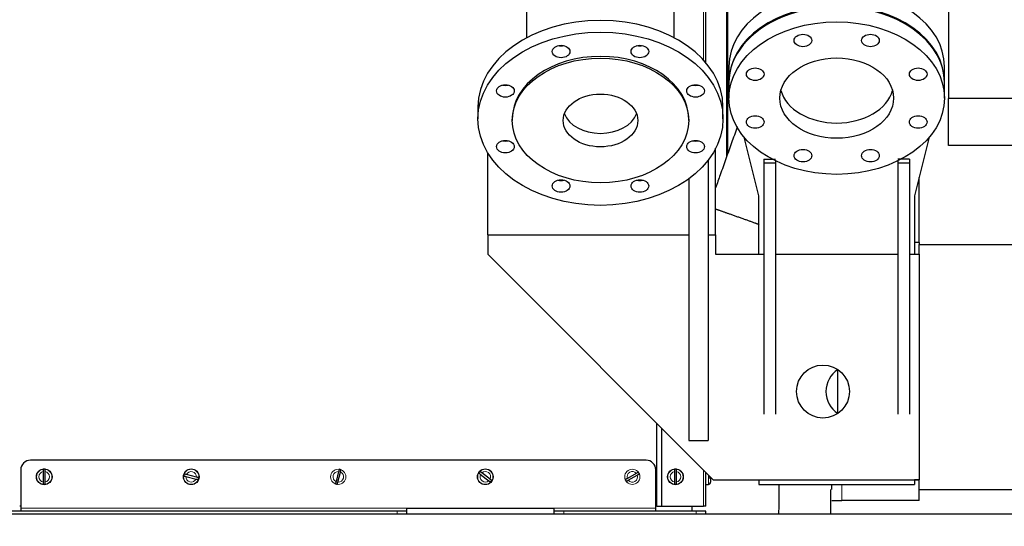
# Model space of a CAD drawing. Header units: millimetres. Extents: x 0 to 29700, y -16 to 21000.
# Tile 327 of 357: x 21765 to 22770, y 16286 to 16803. Entities that reach past the tile are written whole.
import ezdxf

# ---------------------------------------------------------------- set-up
doc = ezdxf.new("R2010")
doc.units = ezdxf.units.MM
doc.layers.add('1', color=7, linetype='Continuous', true_color=0xffffff)
doc.layers.add('254', color=7, linetype='Continuous', true_color=0xffffff)
doc.styles.add('latin_extended', font='simplex.shx')
doc.dimstyles.get("Standard").update_dxf_attribs({"dimtxt": 0.18, "dimasz": 0.18, "dimexe": 0.18, "dimexo": 0.0625, "dimgap": 0.09, "dimtad": 0, "dimtih": 1, "dimtoh": 1, "dimdec": 4, "dimzin": 0, "dimdsep": 46, "dimtxsty": 'Standard', "dimcen": 0.09, "dimadec": 0, "dimazin": 0, "dimtfac": 1, "dimtdec": 4, "dimtofl": 0, "dimtmove": 0, "dimatfit": 3, "dimfxl": 1, "dimtolj": 1, "dimtzin": 0, "dimarcsym": 0})

# ---------------------------------------------------------------- blocks, each defined once
blk = doc.blocks.new('_U4')
at = {"layer": '254', "color": 3, "linetype": 'Continuous', "lineweight": 13, "transparency": 16777216}
for p, q in [((28056.5, 18872.7), (28056.5, 14093.8)), ((18213, 16851.6), (18213, 14093.8)), ((18388, 14143.8), (27881.5, 14143.8))]:
    blk.add_line(p, q, dxfattribs=at)
at = {"layer": '254', "color": 3, "transparency": 16777216}
for points in [[(18388, 14173), (18388, 14114.6), (18213, 14143.8)], [(27881.5, 14114.6), (27881.5, 14173), (28056.5, 14143.8)]]:
    blk.add_solid(points, dxfattribs=at)
at = {"layer": 'Defpoints', "color": 0, "transparency": 16777216}
for p in [(28056.5, 18922.7), (18213, 16901.6), (28056.5, 14143.8)]:
    blk.add_point(p, dxfattribs=at)
at = {"layer": '254', "color": 2, "lineweight": 13, "transparency": 16777216, "insert": (22822.2, 14406.3), "char_height": 175, "attachment_point": 1, "style": 'latin_extended'}
blk.add_mtext('\\A1;9844', dxfattribs=at)

msp = doc.modelspace()

# ---------------------------------------------------------------- linework, layer by layer
at = {"layer": '1', "color": 2, "linetype": 'Continuous', "lineweight": 25}
for p, q in [((22712.987, 17148.803), (22712.987, 16722.803)), ((22486.987, 16662.977), (22486.987, 17040.154)), ((22487.987, 16666.255), (22487.987, 17041.602)), ((22465.487, 16759.226), (22465.487, 17008.899)), ((22282.987, 16784.836), (22282.987, 16817.993)), ((22432.987, 16817.993), (22432.987, 16784.836)), ((22320.443, 16776.784), (22320.316, 16776.609)), ((22395.657, 16776.609), (22395.53, 16776.784)), ((22488.987, 16755.36), (22488.987, 16739.803)), ((22708.987, 16739.803), (22708.987, 16755.36)), ((22488.987, 16738.743), (22488.987, 16723.186)), ((22708.987, 16723.186), (22708.987, 16738.743)), ((22712.987, 16674.803), (22712.987, 16722.803)), ((22786.987, 16722.803), (22712.987, 16722.803)), ((22232.987, 16714.126), (22232.987, 16702.105)), ((22482.987, 16702.105), (22482.987, 16714.126)), ((22267.987, 16702.105), (22267.987, 16700.337)), ((22447.987, 16700.337), (22447.987, 16702.105)), ((22519.687, 16623.357), (22504.607, 16683.233)), ((22693.367, 16683.233), (22678.287, 16623.357)), ((22242.987, 16583.803), (22242.987, 16667.463)), ((22475.487, 16583.803), (22475.487, 16671.948)), ((22786.987, 16674.803), (22712.987, 16674.803)), ((22467.987, 16660.122), (22467.987, 16373.803)), ((22524.687, 16660.728), (22524.687, 16657.144)), ((22524.687, 16657.144), (22524.687, 16400.783)), ((22524.687, 16657.144), (22536.687, 16657.144)), ((22536.687, 16659.082), (22536.687, 16657.144)), ((22536.687, 16657.144), (22536.687, 16400.783)), ((22661.287, 16659.082), (22661.287, 16657.144)), ((22661.287, 16657.144), (22673.287, 16657.144)), ((22661.287, 16657.144), (22661.287, 16400.783)), ((22673.287, 16660.728), (22673.287, 16657.144)), ((22673.287, 16657.144), (22673.287, 16400.783)), ((22447.987, 16640.764), (22447.987, 16373.803)), ((22682.987, 16575.811), (22682.987, 16642.029)), ((22519.687, 16563.804), (22519.687, 16623.357)), ((22678.287, 16623.357), (22678.287, 16563.804)), ((22242.987, 16583.803), (22242.987, 16563.803)), ((22242.987, 16583.803), (22447.986, 16583.803)), ((22467.985, 16583.803), (22475.487, 16583.803)), ((22475.487, 16583.803), (22475.487, 16563.803)), ((22682.987, 16575.803), (22678.287, 16575.803)), ((22682.987, 16575.803), (22682.987, 16573.803)), ((22682.987, 16563.799), (22682.987, 16573.803)), ((22682.987, 16573.803), (23063.042, 16573.803)), ((22472.987, 16333.803), (22242.987, 16563.803)), ((22475.487, 16563.803), (22524.687, 16563.803)), ((22536.689, 16563.803), (22661.283, 16563.803)), ((22673.286, 16563.803), (22682.987, 16563.803)), ((22682.987, 16563.803), (22682.987, 16333.803)), ((22599.797, 16446.125), (22599.894, 16401.414)), ((22415.506, 16306.803), (22415.506, 16391.292)), ((22447.987, 16373.803), (22467.987, 16373.803)), ((22404.487, 16353.803), (21776.487, 16353.803)), ((21766.487, 16343.803), (21766.487, 16304.803)), ((22414.487, 16304.803), (22414.487, 16343.803)), ((21789.487, 16342.09), (21789.487, 16331.516)), ((21791.487, 16331.516), (21791.487, 16342.09)), ((21935.117, 16337.145), (21945.361, 16334.524)), ((21945.857, 16336.461), (21935.613, 16339.083)), ((22090.864, 16342.171), (22088.175, 16331.944)), ((22090.11, 16331.436), (22092.798, 16341.662)), ((22235.684, 16339.23), (22244.071, 16332.79)), ((22245.289, 16334.377), (22236.902, 16340.816)), ((22394.574, 16340.303), (22385.404, 16335.037)), ((22386.4, 16333.303), (22395.57, 16338.569)), ((22433.487, 16342.09), (22433.487, 16331.516)), ((22435.487, 16331.516), (22435.487, 16342.09)), ((22465.487, 16306.803), (22465.487, 16341.309)), ((22468.387, 16335.803), (22468.387, 16337.803)), ((22470.287, 16335.803), (22470.287, 16331.422)), ((22472.987, 16333.803), (22682.987, 16333.803)), ((22519.687, 16333.805), (22519.687, 16328.803)), ((22678.287, 16333.805), (22678.287, 16328.803)), ((22682.987, 16333.803), (22678.287, 16333.803)), ((22682.987, 16323.803), (22682.987, 16333.807)), ((22465.487, 16328.803), (22468.096, 16329.031)), ((22519.687, 16328.803), (22678.287, 16328.803)), ((22592.987, 16298.804), (22592.987, 16323.803)), ((22594.066, 16323.803), (22594.066, 16328.803)), ((22682.987, 16312.609), (22682.987, 16323.804)), ((22682.987, 16323.803), (26842.987, 16323.803)), ((21766.487, 16306.803), (21765.472, 16306.803)), ((21766.487, 16304.803), (21766.487, 16301.803)), ((22160.487, 16304.803), (22310.487, 16304.803)), ((22160.487, 16301.803), (22160.487, 16304.803)), ((22310.487, 16304.803), (22310.487, 16301.803)), ((22415.502, 16306.803), (22414.486, 16306.803)), ((22414.487, 16301.803), (22414.487, 16304.803)), ((22415.506, 16306.803), (22420.378, 16306.803)), ((22420.378, 16306.803), (22420.596, 16306.803)), ((22420.596, 16306.803), (22462.987, 16306.803)), ((22465.487, 16306.803), (22462.987, 16306.803)), ((22594.066, 16312.609), (22604.066, 16312.609)), ((22682.987, 16312.609), (22604.066, 16312.609)), ((26693.705, 16298.803), (21360.987, 16298.803)), ((22150.487, 16301.803), (21725.487, 16301.803)), ((22160.487, 16301.803), (22150.487, 16301.803)), ((22160.487, 16298.803), (22160.487, 16301.803)), ((22320.487, 16301.803), (22310.487, 16301.803)), ((22310.487, 16301.803), (22310.487, 16298.803)), ((22455.487, 16301.803), (22320.487, 16301.803)), ((22465.487, 16301.803), (22455.487, 16301.803)), ((22465.487, 16298.803), (22465.487, 16301.803))]:
    msp.add_line(p, q, dxfattribs=at)
at = {"layer": '1', "color": 4, "linetype": 'Continuous', "lineweight": 13}
for p, q in [((22462.987, 16762.077), (22462.987, 17005.262)), ((22420.378, 16306.803), (22420.378, 16386.418)), ((22420.596, 16306.803), (22420.596, 16386.204)), ((22462.987, 16306.803), (22462.987, 16343.812)), ((22468.096, 16329.031), (22468.096, 16338.694)), ((22604.066, 16328.803), (22604.066, 16312.609)), ((22160.487, 16304.803), (21766.487, 16304.803)), ((22414.487, 16304.803), (22310.487, 16304.803)), ((22150.487, 16301.803), (22150.487, 16298.803)), ((22320.487, 16298.803), (22320.487, 16301.803)), ((22455.487, 16301.803), (22455.487, 16298.803))]:
    msp.add_line(p, q, dxfattribs=at)
at = {"layer": '1', "color": 2, "linetype": 'Continuous', "lineweight": 25}
for centre, radius in [((22584.987, 16423.803), 27), ((21790.487, 16336.803), 8), ((21940.487, 16336.803), 8), ((22240.487, 16336.803), 8), ((22434.487, 16336.803), 8)]:
    msp.add_circle(centre, radius, dxfattribs=at)
at = {"layer": '1', "color": 4, "linetype": 'Continuous', "lineweight": 13}
for centre in [(21790.487, 16336.803), (21940.487, 16336.803), (22090.487, 16336.803), (22240.487, 16336.803), (22390.487, 16336.803), (22434.487, 16336.803)]:
    msp.add_circle(centre, 7.772, dxfattribs=at)
at = {"layer": '1', "color": 2, "linetype": 'Continuous', "lineweight": 25}
for centre, radius, start, end in [((22927.987, 16936.303), 159.8, 90, 350.026875), ((22614.986, 16423.803), 27, 123.749071, 236.254696), ((21776.487, 16343.803), 10, 90, 180), ((22404.487, 16343.803), 10, 0, 90), ((21790.487, 16336.803), 7.728, 82.565294, 97.434706), ((22090.487, 16336.803), 7.728, 67.838651, 82.708063), ((22434.487, 16336.803), 7.728, 82.565294, 97.434706), ((21940.487, 16336.803), 7.728, 158.210544, 173.079956), ((21940.487, 16336.803), 7.728, 338.210544, 353.079956), ((22240.487, 16336.803), 7.728, 135.049283, 149.918695), ((22390.487, 16336.803), 7.728, 202.432494, 217.301906), ((22390.487, 16336.803), 7.728, 22.432494, 37.301906), ((21790.487, 16336.803), 7.728, 262.565294, 277.434706), ((22090.487, 16336.803), 7.728, 247.838651, 262.708063), ((22240.487, 16336.803), 7.728, 315.049283, 329.918695), ((22434.487, 16336.803), 7.728, 262.565294, 277.434706), ((22467.887, 16331.422), 2.4, 275, 0)]:
    msp.add_arc(centre, radius, start, end, dxfattribs=at)
at = {"layer": '1', "color": 4, "linetype": 'Continuous', "lineweight": 13}
for centre, start, end in [((21790.487, 16336.803), 100.710338, 259.289662), ((21790.487, 16336.803), 280.710338, 79.289662), ((21940.487, 16336.803), 176.355588, 334.934912), ((21940.487, 16336.803), 356.355588, 154.934912), ((22090.487, 16336.803), 85.983695, 244.563019), ((22090.487, 16336.803), 265.983695, 64.563019), ((22240.487, 16336.803), 153.194328, 311.773651), ((22240.487, 16336.803), 333.194328, 131.773651), ((22390.487, 16336.803), 40.577538, 199.156862), ((22390.487, 16336.803), 220.577538, 19.156862), ((22434.487, 16336.803), 100.710338, 259.289662), ((22434.487, 16336.803), 280.710338, 79.289662)]:
    msp.add_arc(centre, 5.381, start, end, dxfattribs=at)
at = {"layer": '1', "color": 2, "linetype": 'Continuous', "lineweight": 25}
for centre, major_axis, start_param, end_param in [((22598.987, 16755.36), (110, 0), 0.00001244, 3.14158022), ((22598.987, 16739.803), (110, 0), 0, 3.14159265), ((22598.987, 16738.743), (-110, 0), 3.14159265, 6.28318531), ((22357.987, 16714.126), (125, 0), 0, 3.14149448), ((22317.805, 16782.72), (9, 0), 4.37751484, 5.0473613), ((22398.168, 16782.72), (9, 0), 4.37751484, 5.0473613), ((22357.987, 16702.105), (90, 0), 0, 3.14149448), ((22260.979, 16742.538), (9, 0), 4.37751484, 5.0473613), ((22454.994, 16742.538), (9, 0), 4.37751484, 5.0473613), ((22598.987, 16738.743), (-58, 0), 0.19085175, 2.95083907), ((22357.987, 16714.126), (-38.05, 0), 0.25918139, 2.88241126), ((22260.979, 16685.713), (9, 0), 4.37751484, 5.0473613), ((22454.994, 16685.713), (9, 0), 4.37751484, 5.0473613), ((22317.805, 16645.531), (9, 0), 4.37751484, 5.0473613), ((22398.168, 16645.531), (9, 0), 4.37751484, 5.0473613)]:
    msp.add_ellipse(centre, major_axis=major_axis, ratio=0.70710678, start_param=start_param, end_param=end_param, dxfattribs=at)
for centre, major_axis in [((22598.987, 16723.186), (-110, 0)), ((22357.987, 16702.105), (125, 0)), ((22564.545, 16781.982), (9, 0)), ((22633.428, 16781.982), (9, 0)), ((22317.805, 16770.699), (9, 0)), ((22398.168, 16770.699), (9, 0)), ((22357.987, 16700.337), (-90, 0)), ((22598.987, 16723.186), (-58, 0)), ((22515.837, 16747.54), (9, 0)), ((22682.136, 16747.54), (9, 0)), ((22260.979, 16730.518), (9, 0)), ((22454.994, 16730.518), (9, 0)), ((22357.987, 16700.337), (38.05, 0)), ((22515.837, 16698.832), (9, 0)), ((22682.136, 16698.832), (9, 0)), ((22260.979, 16673.692), (9, 0)), ((22454.994, 16673.692), (9, 0)), ((22564.545, 16664.391), (9, 0)), ((22633.428, 16664.391), (9, 0)), ((22317.805, 16633.51), (9, 0)), ((22398.168, 16633.51), (9, 0))]:
    msp.add_ellipse(centre, major_axis=major_axis, ratio=0.70710678, dxfattribs=at)
for points, knots in [([(22497.63, 16694.069), (22497.574, 16693.911), (22495.597, 16688.353), (22491.7, 16677.394), (22485.939, 16661.192), (22480.535, 16645.995), (22477.051, 16636.198), (22475.488, 16631.802)], [0, 0, 0, 0, 0.00760475, 0.26780171, 0.52799868, 0.78819564, 1, 1, 1, 1]), ([(21789.487, 16344.466), (21789.487, 16344.437), (21789.487, 16344.397), (21789.487, 16344.32), (21789.487, 16344.292), (21789.487, 16344.245), (21789.487, 16344.229), (21789.487, 16344.195), (21789.487, 16344.178), (21789.487, 16344.087), (21789.487, 16344.004), (21789.487, 16343.868), (21789.487, 16343.821), (21789.487, 16343.746), (21789.487, 16343.72), (21789.487, 16343.668), (21789.487, 16343.642), (21789.487, 16343.507), (21789.487, 16343.393), (21789.487, 16343.213), (21789.487, 16343.152), (21789.487, 16343.058), (21789.487, 16343.026), (21789.487, 16342.962), (21789.487, 16342.929), (21789.487, 16342.766), (21789.487, 16342.634), (21789.487, 16342.365), (21789.487, 16342.229), (21789.487, 16342.09)], [0, 0, 0, 0, 0.125, 0.125, 0.1875, 0.1875, 0.21875, 0.21875, 0.25, 0.25, 0.375, 0.375, 0.4375, 0.4375, 0.46875, 0.46875, 0.5, 0.5, 0.625, 0.625, 0.6875, 0.6875, 0.71875, 0.71875, 0.75, 0.75, 0.875, 0.875, 1, 1, 1, 1]), ([(21791.487, 16342.09), (21791.487, 16342.229), (21791.487, 16342.365), (21791.487, 16342.634), (21791.487, 16342.767), (21791.487, 16342.963), (21791.487, 16343.027), (21791.487, 16343.152), (21791.487, 16343.213), (21791.487, 16343.393), (21791.487, 16343.507), (21791.487, 16343.642), (21791.487, 16343.669), (21791.487, 16343.721), (21791.487, 16343.797), (21791.487, 16343.868), (21791.487, 16344.004), (21791.487, 16344.087), (21791.487, 16344.178), (21791.487, 16344.196), (21791.487, 16344.229), (21791.487, 16344.245), (21791.487, 16344.292), (21791.487, 16344.32), (21791.487, 16344.397), (21791.487, 16344.437), (21791.487, 16344.466)], [0, 0, 0, 0, 0.125, 0.125, 0.25, 0.25, 0.3125, 0.3125, 0.375, 0.375, 0.5, 0.5, 0.53125, 0.53125, 0.5625, 0.625, 0.625, 0.75, 0.75, 0.78125, 0.78125, 0.8125, 0.8125, 0.875, 0.875, 1, 1, 1, 1]), ([(22091.468, 16344.469), (22091.46, 16344.441), (22091.45, 16344.402), (22091.43, 16344.328), (22091.423, 16344.3), (22091.411, 16344.255), (22091.407, 16344.239), (22091.399, 16344.207), (22091.394, 16344.19), (22091.371, 16344.101), (22091.35, 16344.022), (22091.315, 16343.89), (22091.303, 16343.844), (22091.284, 16343.772), (22091.278, 16343.747), (22091.265, 16343.697), (22091.258, 16343.671), (22091.224, 16343.541), (22091.195, 16343.43), (22091.149, 16343.257), (22091.133, 16343.197), (22091.109, 16343.106), (22091.101, 16343.076), (22091.085, 16343.014), (22091.077, 16342.982), (22091.035, 16342.825), (22091.002, 16342.697), (22090.933, 16342.437), (22090.899, 16342.305), (22090.864, 16342.171)], [0, 0, 0, 0, 0.125, 0.125, 0.1875, 0.1875, 0.21875, 0.21875, 0.25, 0.25, 0.375, 0.375, 0.4375, 0.4375, 0.46875, 0.46875, 0.5, 0.5, 0.625, 0.625, 0.6875, 0.6875, 0.71875, 0.71875, 0.75, 0.75, 0.875, 0.875, 1, 1, 1, 1]), ([(22092.798, 16341.662), (22092.833, 16341.796), (22092.868, 16341.928), (22092.936, 16342.189), (22092.97, 16342.317), (22093.02, 16342.507), (22093.036, 16342.569), (22093.068, 16342.69), (22093.083, 16342.749), (22093.129, 16342.922), (22093.158, 16343.032), (22093.192, 16343.163), (22093.199, 16343.189), (22093.212, 16343.239), (22093.232, 16343.313), (22093.25, 16343.382), (22093.284, 16343.514), (22093.305, 16343.593), (22093.328, 16343.681), (22093.333, 16343.698), (22093.342, 16343.731), (22093.346, 16343.747), (22093.358, 16343.792), (22093.365, 16343.819), (22093.384, 16343.893), (22093.394, 16343.932), (22093.402, 16343.96)], [0, 0, 0, 0, 0.125, 0.125, 0.25, 0.25, 0.3125, 0.3125, 0.375, 0.375, 0.5, 0.5, 0.53125, 0.53125, 0.5625, 0.625, 0.625, 0.75, 0.75, 0.78125, 0.78125, 0.8125, 0.8125, 0.875, 0.875, 1, 1, 1, 1]), ([(22433.487, 16344.466), (22433.487, 16344.437), (22433.487, 16344.397), (22433.487, 16344.32), (22433.487, 16344.292), (22433.487, 16344.245), (22433.487, 16344.229), (22433.487, 16344.195), (22433.487, 16344.178), (22433.487, 16344.087), (22433.487, 16344.004), (22433.487, 16343.868), (22433.487, 16343.821), (22433.487, 16343.746), (22433.487, 16343.72), (22433.487, 16343.668), (22433.487, 16343.642), (22433.487, 16343.507), (22433.487, 16343.393), (22433.487, 16343.213), (22433.487, 16343.152), (22433.487, 16343.058), (22433.487, 16343.026), (22433.487, 16342.962), (22433.487, 16342.929), (22433.487, 16342.766), (22433.487, 16342.634), (22433.487, 16342.365), (22433.487, 16342.229), (22433.487, 16342.09)], [0, 0, 0, 0, 0.125, 0.125, 0.1875, 0.1875, 0.21875, 0.21875, 0.25, 0.25, 0.375, 0.375, 0.4375, 0.4375, 0.46875, 0.46875, 0.5, 0.5, 0.625, 0.625, 0.6875, 0.6875, 0.71875, 0.71875, 0.75, 0.75, 0.875, 0.875, 1, 1, 1, 1]), ([(22435.487, 16342.09), (22435.487, 16342.229), (22435.487, 16342.365), (22435.487, 16342.634), (22435.487, 16342.767), (22435.487, 16342.963), (22435.487, 16343.027), (22435.487, 16343.152), (22435.487, 16343.213), (22435.487, 16343.393), (22435.487, 16343.507), (22435.487, 16343.642), (22435.487, 16343.669), (22435.487, 16343.721), (22435.487, 16343.797), (22435.487, 16343.868), (22435.487, 16344.004), (22435.487, 16344.087), (22435.487, 16344.178), (22435.487, 16344.196), (22435.487, 16344.229), (22435.487, 16344.245), (22435.487, 16344.292), (22435.487, 16344.32), (22435.487, 16344.397), (22435.487, 16344.437), (22435.487, 16344.466)], [0, 0, 0, 0, 0.125, 0.125, 0.25, 0.25, 0.3125, 0.3125, 0.375, 0.375, 0.5, 0.5, 0.53125, 0.53125, 0.5625, 0.625, 0.625, 0.75, 0.75, 0.78125, 0.78125, 0.8125, 0.8125, 0.875, 0.875, 1, 1, 1, 1]), ([(21932.815, 16337.734), (21932.843, 16337.727), (21932.882, 16337.717), (21932.956, 16337.698), (21932.984, 16337.691), (21933.029, 16337.68), (21933.045, 16337.676), (21933.077, 16337.667), (21933.094, 16337.663), (21933.183, 16337.64), (21933.262, 16337.62), (21933.394, 16337.586), (21933.44, 16337.574), (21933.513, 16337.556), (21933.538, 16337.549), (21933.588, 16337.536), (21933.614, 16337.53), (21933.745, 16337.496), (21933.855, 16337.468), (21934.029, 16337.424), (21934.088, 16337.408), (21934.179, 16337.385), (21934.21, 16337.377), (21934.272, 16337.361), (21934.304, 16337.353), (21934.462, 16337.313), (21934.59, 16337.28), (21934.85, 16337.213), (21934.983, 16337.18), (21935.117, 16337.145)], [0, 0, 0, 0, 0.125, 0.125, 0.1875, 0.1875, 0.21875, 0.21875, 0.25, 0.25, 0.375, 0.375, 0.4375, 0.4375, 0.46875, 0.46875, 0.5, 0.5, 0.625, 0.625, 0.6875, 0.6875, 0.71875, 0.71875, 0.75, 0.75, 0.875, 0.875, 1, 1, 1, 1]), ([(21935.613, 16339.083), (21935.478, 16339.117), (21935.346, 16339.151), (21935.085, 16339.218), (21934.957, 16339.251), (21934.767, 16339.299), (21934.705, 16339.315), (21934.584, 16339.346), (21934.524, 16339.361), (21934.351, 16339.406), (21934.24, 16339.434), (21934.109, 16339.468), (21934.083, 16339.474), (21934.033, 16339.487), (21933.959, 16339.506), (21933.89, 16339.524), (21933.758, 16339.557), (21933.679, 16339.578), (21933.59, 16339.6), (21933.573, 16339.605), (21933.54, 16339.613), (21933.525, 16339.617), (21933.48, 16339.629), (21933.452, 16339.636), (21933.378, 16339.655), (21933.339, 16339.665), (21933.311, 16339.672)], [0, 0, 0, 0, 0.125, 0.125, 0.25, 0.25, 0.3125, 0.3125, 0.375, 0.375, 0.5, 0.5, 0.53125, 0.53125, 0.5625, 0.625, 0.625, 0.75, 0.75, 0.78125, 0.78125, 0.8125, 0.8125, 0.875, 0.875, 1, 1, 1, 1]), ([(21945.361, 16334.524), (21945.495, 16334.489), (21945.627, 16334.455), (21945.888, 16334.389), (21946.016, 16334.356), (21946.206, 16334.307), (21946.268, 16334.291), (21946.39, 16334.26), (21946.449, 16334.245), (21946.623, 16334.201), (21946.733, 16334.172), (21946.864, 16334.139), (21946.89, 16334.132), (21946.94, 16334.119), (21947.014, 16334.1), (21947.083, 16334.083), (21947.215, 16334.049), (21947.295, 16334.029), (21947.383, 16334.006), (21947.4, 16334.002), (21947.433, 16333.993), (21947.449, 16333.989), (21947.494, 16333.978), (21947.521, 16333.971), (21947.595, 16333.952), (21947.635, 16333.942), (21947.663, 16333.935)], [0, 0, 0, 0, 0.125, 0.125, 0.25, 0.25, 0.3125, 0.3125, 0.375, 0.375, 0.5, 0.5, 0.53125, 0.53125, 0.5625, 0.625, 0.625, 0.75, 0.75, 0.78125, 0.78125, 0.8125, 0.8125, 0.875, 0.875, 1, 1, 1, 1]), ([(21948.159, 16335.872), (21948.13, 16335.879), (21948.091, 16335.889), (21948.017, 16335.908), (21947.99, 16335.915), (21947.944, 16335.927), (21947.929, 16335.931), (21947.896, 16335.939), (21947.879, 16335.944), (21947.79, 16335.966), (21947.711, 16335.987), (21947.579, 16336.02), (21947.533, 16336.032), (21947.46, 16336.051), (21947.436, 16336.057), (21947.385, 16336.07), (21947.36, 16336.077), (21947.229, 16336.11), (21947.118, 16336.138), (21946.944, 16336.183), (21946.885, 16336.198), (21946.794, 16336.221), (21946.763, 16336.229), (21946.701, 16336.245), (21946.669, 16336.253), (21946.512, 16336.294), (21946.383, 16336.326), (21946.123, 16336.393), (21945.991, 16336.427), (21945.857, 16336.461)], [0, 0, 0, 0, 0.125, 0.125, 0.1875, 0.1875, 0.21875, 0.21875, 0.25, 0.25, 0.375, 0.375, 0.4375, 0.4375, 0.46875, 0.46875, 0.5, 0.5, 0.625, 0.625, 0.6875, 0.6875, 0.71875, 0.71875, 0.75, 0.75, 0.875, 0.875, 1, 1, 1, 1]), ([(22233.799, 16340.677), (22233.822, 16340.659), (22233.854, 16340.635), (22233.915, 16340.588), (22233.938, 16340.571), (22233.975, 16340.542), (22233.987, 16340.532), (22234.014, 16340.512), (22234.028, 16340.501), (22234.101, 16340.445), (22234.166, 16340.395), (22234.274, 16340.312), (22234.312, 16340.283), (22234.371, 16340.238), (22234.391, 16340.222), (22234.432, 16340.191), (22234.453, 16340.175), (22234.561, 16340.092), (22234.651, 16340.023), (22234.793, 16339.913), (22234.842, 16339.876), (22234.917, 16339.819), (22234.942, 16339.8), (22234.993, 16339.761), (22235.019, 16339.741), (22235.148, 16339.641), (22235.253, 16339.561), (22235.466, 16339.397), (22235.574, 16339.314), (22235.684, 16339.23)], [0, 0, 0, 0, 0.125, 0.125, 0.1875, 0.1875, 0.21875, 0.21875, 0.25, 0.25, 0.375, 0.375, 0.4375, 0.4375, 0.46875, 0.46875, 0.5, 0.5, 0.625, 0.625, 0.6875, 0.6875, 0.71875, 0.71875, 0.75, 0.75, 0.875, 0.875, 1, 1, 1, 1]), ([(22236.902, 16340.816), (22236.792, 16340.9), (22236.684, 16340.984), (22236.47, 16341.147), (22236.365, 16341.228), (22236.21, 16341.348), (22236.159, 16341.387), (22236.06, 16341.463), (22236.011, 16341.5), (22235.869, 16341.609), (22235.778, 16341.679), (22235.671, 16341.761), (22235.65, 16341.777), (22235.609, 16341.809), (22235.548, 16341.855), (22235.492, 16341.899), (22235.384, 16341.982), (22235.319, 16342.032), (22235.246, 16342.087), (22235.232, 16342.098), (22235.205, 16342.119), (22235.167, 16342.148), (22235.133, 16342.174), (22235.072, 16342.221), (22235.04, 16342.245), (22235.017, 16342.263)], [0, 0, 0, 0, 0.125, 0.125, 0.25, 0.25, 0.3125, 0.3125, 0.375, 0.375, 0.5, 0.5, 0.53125, 0.53125, 0.5625, 0.625, 0.625, 0.75, 0.75, 0.78125, 0.78125, 0.8125, 0.875, 0.875, 1, 1, 1, 1]), ([(22247.174, 16332.93), (22247.151, 16332.947), (22247.119, 16332.972), (22247.058, 16333.019), (22247.036, 16333.036), (22246.999, 16333.064), (22246.986, 16333.074), (22246.959, 16333.095), (22246.945, 16333.105), (22246.873, 16333.161), (22246.807, 16333.211), (22246.699, 16333.294), (22246.662, 16333.323), (22246.602, 16333.368), (22246.582, 16333.384), (22246.541, 16333.416), (22246.52, 16333.432), (22246.413, 16333.514), (22246.322, 16333.584), (22246.18, 16333.693), (22246.131, 16333.73), (22246.057, 16333.787), (22246.031, 16333.807), (22245.981, 16333.846), (22245.955, 16333.866), (22245.825, 16333.965), (22245.72, 16334.046), (22245.507, 16334.209), (22245.399, 16334.292), (22245.289, 16334.377)], [0, 0, 0, 0, 0.125, 0.125, 0.1875, 0.1875, 0.21875, 0.21875, 0.25, 0.25, 0.375, 0.375, 0.4375, 0.4375, 0.46875, 0.46875, 0.5, 0.5, 0.625, 0.625, 0.6875, 0.6875, 0.71875, 0.71875, 0.75, 0.75, 0.875, 0.875, 1, 1, 1, 1]), ([(22385.404, 16335.037), (22385.284, 16334.969), (22385.165, 16334.901), (22384.932, 16334.767), (22384.817, 16334.7), (22384.647, 16334.603), (22384.591, 16334.571), (22384.483, 16334.509), (22384.43, 16334.478), (22384.274, 16334.389), (22384.175, 16334.332), (22384.058, 16334.265), (22384.035, 16334.251), (22383.99, 16334.226), (22383.924, 16334.188), (22383.862, 16334.152), (22383.744, 16334.084), (22383.673, 16334.043), (22383.593, 16333.998), (22383.578, 16333.989), (22383.549, 16333.972), (22383.507, 16333.948), (22383.47, 16333.927), (22383.403, 16333.889), (22383.368, 16333.869), (22383.343, 16333.854)], [0, 0, 0, 0, 0.125, 0.125, 0.25, 0.25, 0.3125, 0.3125, 0.375, 0.375, 0.5, 0.5, 0.53125, 0.53125, 0.5625, 0.625, 0.625, 0.75, 0.75, 0.78125, 0.78125, 0.8125, 0.875, 0.875, 1, 1, 1, 1]), ([(22396.634, 16341.487), (22396.609, 16341.472), (22396.574, 16341.452), (22396.507, 16341.414), (22396.483, 16341.4), (22396.442, 16341.377), (22396.428, 16341.368), (22396.399, 16341.352), (22396.384, 16341.343), (22396.305, 16341.297), (22396.233, 16341.257), (22396.115, 16341.189), (22396.074, 16341.165), (22396.009, 16341.128), (22395.987, 16341.115), (22395.942, 16341.089), (22395.919, 16341.076), (22395.802, 16341.009), (22395.703, 16340.952), (22395.547, 16340.862), (22395.494, 16340.832), (22395.412, 16340.785), (22395.385, 16340.769), (22395.329, 16340.737), (22395.301, 16340.721), (22395.16, 16340.64), (22395.045, 16340.574), (22394.812, 16340.44), (22394.694, 16340.372), (22394.574, 16340.303)], [0, 0, 0, 0, 0.125, 0.125, 0.1875, 0.1875, 0.21875, 0.21875, 0.25, 0.25, 0.375, 0.375, 0.4375, 0.4375, 0.46875, 0.46875, 0.5, 0.5, 0.625, 0.625, 0.6875, 0.6875, 0.71875, 0.71875, 0.75, 0.75, 0.875, 0.875, 1, 1, 1, 1]), ([(22395.57, 16338.569), (22395.69, 16338.638), (22395.808, 16338.706), (22396.041, 16338.84), (22396.156, 16338.906), (22396.326, 16339.004), (22396.382, 16339.036), (22396.49, 16339.098), (22396.544, 16339.128), (22396.699, 16339.218), (22396.798, 16339.274), (22396.915, 16339.342), (22396.938, 16339.355), (22396.983, 16339.381), (22397.05, 16339.419), (22397.111, 16339.454), (22397.229, 16339.522), (22397.301, 16339.563), (22397.38, 16339.609), (22397.395, 16339.617), (22397.424, 16339.634), (22397.467, 16339.658), (22397.503, 16339.679), (22397.57, 16339.718), (22397.605, 16339.738), (22397.63, 16339.752)], [0, 0, 0, 0, 0.125, 0.125, 0.25, 0.25, 0.3125, 0.3125, 0.375, 0.375, 0.5, 0.5, 0.53125, 0.53125, 0.5625, 0.625, 0.625, 0.75, 0.75, 0.78125, 0.78125, 0.8125, 0.875, 0.875, 1, 1, 1, 1]), ([(22468.997, 16337.803), (22468.987, 16337.803), (22468.976, 16337.803), (22468.905, 16337.803), (22468.843, 16337.803), (22468.653, 16337.803), (22468.522, 16337.803), (22468.387, 16337.803)], [0, 0, 0, 0, 0.05377701, 0.05377701, 0.36918467, 0.36918467, 1, 1, 1, 1]), ([(22468.387, 16335.803), (22468.522, 16335.803), (22468.653, 16335.803), (22468.843, 16335.803), (22468.905, 16335.803), (22468.996, 16335.803), (22469.027, 16335.803), (22469.087, 16335.803), (22469.116, 16335.803), (22469.263, 16335.803), (22469.373, 16335.803), (22469.526, 16335.803), (22469.575, 16335.803), (22469.645, 16335.803), (22469.668, 16335.803), (22469.714, 16335.803), (22469.736, 16335.803), (22469.843, 16335.803), (22469.919, 16335.803), (22470.017, 16335.803), (22470.048, 16335.803), (22470.09, 16335.803), (22470.103, 16335.803), (22470.128, 16335.803), (22470.14, 16335.803), (22470.197, 16335.803), (22470.23, 16335.803), (22470.274, 16335.803), (22470.286, 16335.803), (22470.286, 16335.803)], [0, 0, 0, 0, 0.12548339, 0.12548339, 0.18822508, 0.18822508, 0.21959593, 0.21959593, 0.25096677, 0.25096677, 0.37645016, 0.37645016, 0.43919185, 0.43919185, 0.4705627, 0.4705627, 0.50193355, 0.50193355, 0.62741693, 0.62741693, 0.69015863, 0.69015863, 0.72152947, 0.72152947, 0.75290032, 0.75290032, 0.87838371, 0.87838371, 1, 1, 1, 1]), ([(21789.487, 16331.516), (21789.487, 16331.378), (21789.487, 16331.241), (21789.487, 16330.972), (21789.487, 16330.839), (21789.487, 16330.643), (21789.487, 16330.579), (21789.487, 16330.454), (21789.487, 16330.393), (21789.487, 16330.214), (21789.487, 16330.1), (21789.487, 16329.964), (21789.487, 16329.938), (21789.487, 16329.886), (21789.487, 16329.809), (21789.487, 16329.738), (21789.487, 16329.602), (21789.487, 16329.52), (21789.487, 16329.428), (21789.487, 16329.411), (21789.487, 16329.377), (21789.487, 16329.361), (21789.487, 16329.314), (21789.487, 16329.286), (21789.487, 16329.209), (21789.487, 16329.169), (21789.487, 16329.14)], [0, 0, 0, 0, 0.125, 0.125, 0.25, 0.25, 0.3125, 0.3125, 0.375, 0.375, 0.5, 0.5, 0.53125, 0.53125, 0.5625, 0.625, 0.625, 0.75, 0.75, 0.78125, 0.78125, 0.8125, 0.8125, 0.875, 0.875, 1, 1, 1, 1]), ([(21791.487, 16329.14), (21791.487, 16329.169), (21791.487, 16329.209), (21791.487, 16329.286), (21791.487, 16329.314), (21791.487, 16329.361), (21791.487, 16329.377), (21791.487, 16329.411), (21791.487, 16329.429), (21791.487, 16329.52), (21791.487, 16329.602), (21791.487, 16329.738), (21791.487, 16329.786), (21791.487, 16329.861), (21791.487, 16329.886), (21791.487, 16329.938), (21791.487, 16329.965), (21791.487, 16330.1), (21791.487, 16330.214), (21791.487, 16330.393), (21791.487, 16330.455), (21791.487, 16330.549), (21791.487, 16330.58), (21791.487, 16330.645), (21791.487, 16330.677), (21791.487, 16330.84), (21791.487, 16330.973), (21791.487, 16331.241), (21791.487, 16331.378), (21791.487, 16331.516)], [0, 0, 0, 0, 0.125, 0.125, 0.1875, 0.1875, 0.21875, 0.21875, 0.25, 0.25, 0.375, 0.375, 0.4375, 0.4375, 0.46875, 0.46875, 0.5, 0.5, 0.625, 0.625, 0.6875, 0.6875, 0.71875, 0.71875, 0.75, 0.75, 0.875, 0.875, 1, 1, 1, 1]), ([(22088.175, 16331.944), (22088.14, 16331.81), (22088.106, 16331.678), (22088.037, 16331.418), (22088.003, 16331.289), (22087.954, 16331.1), (22087.937, 16331.038), (22087.905, 16330.917), (22087.89, 16330.858), (22087.844, 16330.684), (22087.815, 16330.574), (22087.781, 16330.443), (22087.774, 16330.417), (22087.761, 16330.367), (22087.742, 16330.293), (22087.723, 16330.224), (22087.689, 16330.093), (22087.668, 16330.013), (22087.645, 16329.925), (22087.64, 16329.908), (22087.632, 16329.875), (22087.628, 16329.86), (22087.616, 16329.815), (22087.609, 16329.787), (22087.589, 16329.713), (22087.579, 16329.674), (22087.571, 16329.646)], [0, 0, 0, 0, 0.125, 0.125, 0.25, 0.25, 0.3125, 0.3125, 0.375, 0.375, 0.5, 0.5, 0.53125, 0.53125, 0.5625, 0.625, 0.625, 0.75, 0.75, 0.78125, 0.78125, 0.8125, 0.8125, 0.875, 0.875, 1, 1, 1, 1]), ([(22089.506, 16329.138), (22089.513, 16329.166), (22089.523, 16329.205), (22089.543, 16329.279), (22089.55, 16329.306), (22089.562, 16329.351), (22089.566, 16329.367), (22089.575, 16329.4), (22089.579, 16329.417), (22089.602, 16329.505), (22089.623, 16329.584), (22089.658, 16329.716), (22089.67, 16329.762), (22089.689, 16329.834), (22089.695, 16329.859), (22089.709, 16329.909), (22089.715, 16329.935), (22089.75, 16330.066), (22089.779, 16330.176), (22089.824, 16330.35), (22089.84, 16330.409), (22089.864, 16330.5), (22089.872, 16330.531), (22089.888, 16330.593), (22089.896, 16330.624), (22089.938, 16330.782), (22089.972, 16330.91), (22090.04, 16331.17), (22090.075, 16331.302), (22090.11, 16331.436)], [0, 0, 0, 0, 0.125, 0.125, 0.1875, 0.1875, 0.21875, 0.21875, 0.25, 0.25, 0.375, 0.375, 0.4375, 0.4375, 0.46875, 0.46875, 0.5, 0.5, 0.625, 0.625, 0.6875, 0.6875, 0.71875, 0.71875, 0.75, 0.75, 0.875, 0.875, 1, 1, 1, 1]), ([(22244.071, 16332.79), (22244.181, 16332.706), (22244.289, 16332.623), (22244.503, 16332.459), (22244.608, 16332.378), (22244.764, 16332.259), (22244.814, 16332.22), (22244.914, 16332.144), (22244.962, 16332.106), (22245.104, 16331.997), (22245.195, 16331.928), (22245.302, 16331.845), (22245.323, 16331.829), (22245.365, 16331.797), (22245.425, 16331.751), (22245.482, 16331.707), (22245.59, 16331.625), (22245.655, 16331.575), (22245.727, 16331.519), (22245.741, 16331.508), (22245.768, 16331.488), (22245.806, 16331.458), (22245.84, 16331.432), (22245.901, 16331.386), (22245.933, 16331.361), (22245.956, 16331.343)], [0, 0, 0, 0, 0.125, 0.125, 0.25, 0.25, 0.3125, 0.3125, 0.375, 0.375, 0.5, 0.5, 0.53125, 0.53125, 0.5625, 0.625, 0.625, 0.75, 0.75, 0.78125, 0.78125, 0.8125, 0.875, 0.875, 1, 1, 1, 1]), ([(22384.339, 16332.12), (22384.364, 16332.134), (22384.399, 16332.154), (22384.466, 16332.193), (22384.491, 16332.207), (22384.531, 16332.23), (22384.545, 16332.238), (22384.574, 16332.255), (22384.59, 16332.264), (22384.669, 16332.309), (22384.74, 16332.35), (22384.858, 16332.418), (22384.899, 16332.441), (22384.964, 16332.479), (22384.986, 16332.491), (22385.031, 16332.517), (22385.054, 16332.531), (22385.172, 16332.598), (22385.27, 16332.655), (22385.426, 16332.744), (22385.479, 16332.774), (22385.561, 16332.821), (22385.588, 16332.837), (22385.644, 16332.869), (22385.672, 16332.885), (22385.814, 16332.966), (22385.928, 16333.032), (22386.161, 16333.166), (22386.28, 16333.234), (22386.4, 16333.303)], [0, 0, 0, 0, 0.125, 0.125, 0.1875, 0.1875, 0.21875, 0.21875, 0.25, 0.25, 0.375, 0.375, 0.4375, 0.4375, 0.46875, 0.46875, 0.5, 0.5, 0.625, 0.625, 0.6875, 0.6875, 0.71875, 0.71875, 0.75, 0.75, 0.875, 0.875, 1, 1, 1, 1]), ([(22433.487, 16331.516), (22433.487, 16331.378), (22433.487, 16331.241), (22433.487, 16330.972), (22433.487, 16330.839), (22433.487, 16330.643), (22433.487, 16330.579), (22433.487, 16330.454), (22433.487, 16330.393), (22433.487, 16330.214), (22433.487, 16330.1), (22433.487, 16329.964), (22433.487, 16329.938), (22433.487, 16329.886), (22433.487, 16329.809), (22433.487, 16329.738), (22433.487, 16329.602), (22433.487, 16329.52), (22433.487, 16329.428), (22433.487, 16329.411), (22433.487, 16329.377), (22433.487, 16329.361), (22433.487, 16329.314), (22433.487, 16329.286), (22433.487, 16329.209), (22433.487, 16329.169), (22433.487, 16329.14)], [0, 0, 0, 0, 0.125, 0.125, 0.25, 0.25, 0.3125, 0.3125, 0.375, 0.375, 0.5, 0.5, 0.53125, 0.53125, 0.5625, 0.625, 0.625, 0.75, 0.75, 0.78125, 0.78125, 0.8125, 0.8125, 0.875, 0.875, 1, 1, 1, 1]), ([(22435.487, 16329.14), (22435.487, 16329.169), (22435.487, 16329.209), (22435.487, 16329.286), (22435.487, 16329.314), (22435.487, 16329.361), (22435.487, 16329.377), (22435.487, 16329.411), (22435.487, 16329.429), (22435.487, 16329.52), (22435.487, 16329.602), (22435.487, 16329.738), (22435.487, 16329.786), (22435.487, 16329.861), (22435.487, 16329.886), (22435.487, 16329.938), (22435.487, 16329.965), (22435.487, 16330.1), (22435.487, 16330.214), (22435.487, 16330.393), (22435.487, 16330.455), (22435.487, 16330.549), (22435.487, 16330.58), (22435.487, 16330.645), (22435.487, 16330.677), (22435.487, 16330.84), (22435.487, 16330.973), (22435.487, 16331.241), (22435.487, 16331.378), (22435.487, 16331.516)], [0, 0, 0, 0, 0.125, 0.125, 0.1875, 0.1875, 0.21875, 0.21875, 0.25, 0.25, 0.375, 0.375, 0.4375, 0.4375, 0.46875, 0.46875, 0.5, 0.5, 0.625, 0.625, 0.6875, 0.6875, 0.71875, 0.71875, 0.75, 0.75, 0.875, 0.875, 1, 1, 1, 1]), ([(22540.095, 16298.796), (22540.142, 16306.376), (22540.204, 16316.375), (22540.266, 16326.375), (22540.281, 16328.794)], [0, 0, 0, 0, 0.75803761, 1, 1, 1, 1])]:
    msp.add_open_spline(points, degree=3, knots=knots, dxfattribs=at)
for points, degree in [([(22524.687, 16660.73), (22536.687, 16660.73)], 1), ([(22673.287, 16660.728), (22661.287, 16660.728)], 1), ([(22451.143, 16306.797), (22451.133, 16305.132), (22451.122, 16303.467), (22451.112, 16301.802)], 3)]:
    msp.add_open_spline(points, degree=degree, dxfattribs=at)
msp.add_rational_spline([(22474.995, 16610.306), (22481.294, 16608.065), (22491.637, 16604.387), (22504.273, 16599.895), (22515.854, 16595.779), (22517.172, 16595.31), (22518.501, 16594.838), (22519.836, 16594.363)], [1.00103085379, 0.990932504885, 0.988396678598, 1.01661171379, 1.01661171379, 1.01616083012, 1.01537818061, 1.01436190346], degree=4, knots=[0, 0, 0, 0, 0, 0.8877738, 0.8877738, 0.8877738, 1, 1, 1, 1, 1], dxfattribs=at)

# ---------------------------------------------------------------- dimensions: what is measured, and where the dimension line sits
at = {"layer": '254', "color": 2, "linetype": 'Continuous', "lineweight": 13}
dim = msp.add_linear_dim(base=(28056.493, 14143.803), p1=(18212.987, 16901.584), p2=(28056.493, 18922.663), dimstyle='Standard', override={"dimscale": 50, "dimtxt": 3.5, "dimasz": 3.5, "dimexe": 1, "dimexo": 1, "dimgap": 1.75, "dimtad": 1, "dimtih": 1, "dimtoh": 0, "dimdec": 0, "dimlfac": 1, "dimzin": 8, "dimdsep": 46, "dimlunit": 2, "dimtxsty": 'latin_extended', "dimsah": 1, "dimse1": 0, "dimse2": 0, "dimsd1": 0, "dimsd2": 0, "dimclrd": 3, "dimclre": 3, "dimclrt": 2, "dimtol": 0, "dimtm": -0.1, "dimtfac": 0.714286, "dimtdec": 3, "dimtofl": 1, "dimtmove": 0, "dimtzin": 8, "dimlwd": 13, "dimlwe": 13}, dxfattribs=at)
dim.commit()
dim.dimension.update_dxf_attribs({"geometry": '_U4', "text_midpoint": (23134.74, 14143.803), "dimtype": 160})

doc.saveas('drawing.dxf')
